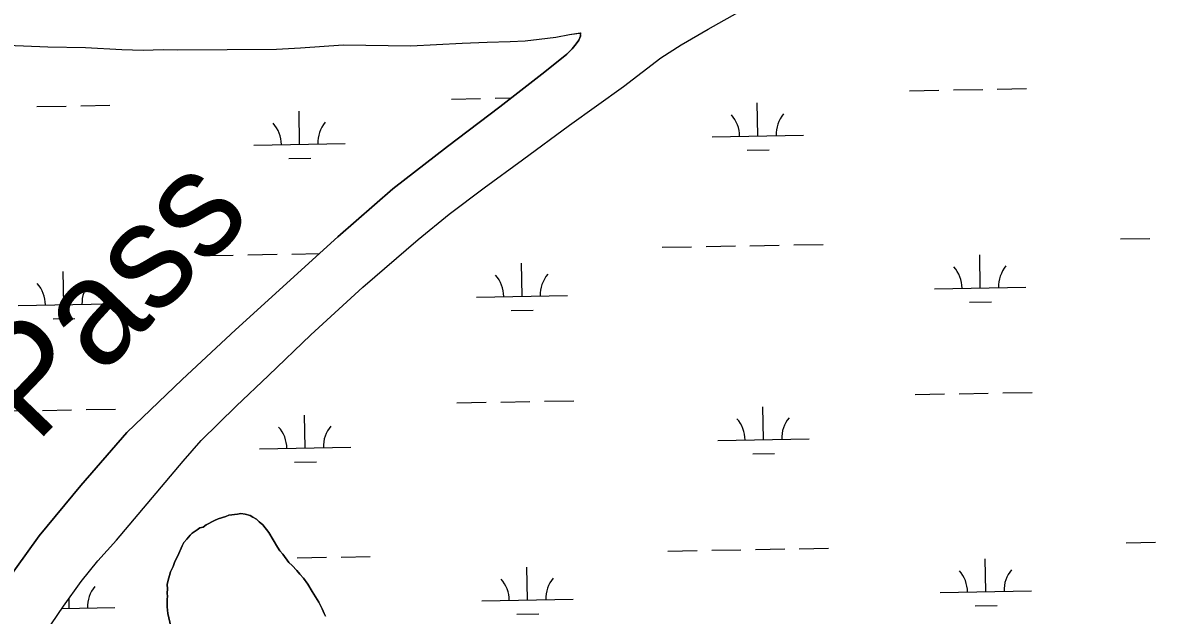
# Model space of a CAD drawing. Extents: x 3957609 to 3995875, y 234277 to 260273.
# Drawn here: x 3972892 to 3974133, y 251059 to 251708 of the extents above; entities that cross this region are included whole.
import ezdxf

# ---------------------------------------------------------------- set-up
doc = ezdxf.new("R2010")
doc.units = 0
for name, color, linetype in [('V-RIVR-IDEN', 7, 'Continuous'), ('V-TOPO-SHOR', 7, 'Continuous'), ('V-WETL-SWMP', 7, 'Continuous')]:
    doc.layers.add(name, color=color, linetype=linetype)

msp = doc.modelspace()

# ---------------------------------------------------------------- linework, layer by layer
at = {"layer": 'V-TOPO-SHOR'}
msp.add_line((3973502.109, 251696.721), (3973503.621, 251696.94), dxfattribs=at)
msp.add_line((3973502.109, 251696.721), (3973503.621, 251696.94), dxfattribs=at)
for points in [[(3972881.369, 250984.934), (3972908.365, 251027.766), (3972916.922, 251039.659), (3972937.06, 251069.258), (3972956.491, 251096.087), (3972974.678, 251118.718), (3972995.274, 251141.618), (3973068.294, 251228.026), (3973088, 251250.478), (3973126.348, 251288.325), (3973161.578, 251321.789), (3973207.779, 251366.169), (3973264.863, 251418.428), (3973325.521, 251470.515), (3973359.419, 251498.439), (3973397.604, 251527.175), (3973439.539, 251557.79), (3973491.198, 251596.016), (3973550.264, 251638.097), (3973591.124, 251669.427), (3973613.523, 251683.845), (3973643.063, 251700.954), (3973681.272, 251722.609)], [(3972856.987, 251684.259), (3972920.01, 251681.602), (3972961.366, 251680.881), (3973001.15, 251678.584), (3973024.389, 251677.834), (3973046.05, 251678.655), (3973062.199, 251678.289), (3973170.507, 251679.249), (3973196.501, 251680.474), (3973243.365, 251683.699), (3973317.413, 251682.639), (3973373.728, 251685.485), (3973400.903, 251686.71), (3973426.108, 251687.539), (3973442.65, 251688.355), (3973458.008, 251689.954), (3973476.12, 251692.346), (3973491.085, 251695.127), (3973502.109, 251696.721)], [(3972858.232, 251074.184), (3972910.551, 251146.443), (3972956.197, 251201.275), (3973006.573, 251259.329), (3973067.133, 251317.31), (3973125.554, 251371.803), (3973237.493, 251473.638), (3973297.795, 251526.081), (3973357.568, 251572.36), (3973415.024, 251615.775), (3973464.092, 251654.175), (3973488.269, 251673.777), (3973493.975, 251679.591), (3973498.611, 251685.049), (3973501.284, 251689.073), (3973503.332, 251693.274), (3973503.621, 251696.94)], [(3973054.537, 251046.905), (3973051.363, 251061.077), (3973050.564, 251068.56), (3973050.55, 251076.832), (3973050.939, 251079.982), (3973050.54, 251083.527), (3973050.927, 251088.254), (3973050.523, 251092.978), (3973051.308, 251096.13), (3973054.441, 251106.77), (3973057.187, 251112.682), (3973058.756, 251117.018), (3973060.718, 251121.747), (3973062.289, 251124.507), (3973066.997, 251135.149), (3973068.961, 251139.089), (3973072.105, 251142.64), (3973075.644, 251146.978), (3973078.003, 251149.346), (3973083.512, 251152.899), (3973086.265, 251154.871), (3973090.203, 251155.668), (3973093.349, 251158.428), (3973102.401, 251163.17), (3973106.337, 251164.751), (3973114.996, 251167.522), (3973118.146, 251168.709), (3973127.598, 251169.905), (3973131.141, 251170.7), (3973135.868, 251169.92), (3973141.385, 251168.353), (3973144.539, 251166.782), (3973148.479, 251164.425), (3973151.242, 251161.672), (3973155.186, 251158.136), (3973161.896, 251149.874), (3973171.374, 251133.742), (3973174.136, 251129.808), (3973177.292, 251126.267), (3973184.004, 251117.221), (3973187.555, 251113.68), (3973192.683, 251108.175), (3973195.839, 251104.24), (3973199.786, 251099.915), (3973204.523, 251093.226), (3973209.262, 251085.358), (3973216.764, 251073.553), (3973218.347, 251070.012), (3973220.321, 251066.469), (3973222.693, 251061.353), (3973223.878, 251058.205)]]:
    msp.add_lwpolyline(points, dxfattribs=at)
at = {"layer": 'V-WETL-SWMP'}
for p, q in [((3973863.642, 251633.639), (3973895.637, 251634.221)), ((3973911.634, 251634.512), (3973943.629, 251635.094)), ((3973959.626, 251635.385), (3973991.621, 251635.966)), ((3973361.817, 251624.515), (3973393.812, 251625.096)), ((3973409.809, 251625.387), (3973427.723, 251625.713)), ((3972907.984, 251616.263), (3972939.979, 251616.844)), ((3972955.976, 251617.135), (3972987.971, 251617.717)), ((3973195.625, 251575.055), (3973194.97, 251611.049)), ((3973697.45, 251584.18), (3973696.795, 251620.174)), ((3973647.458, 251583.271), (3973747.441, 251585.089)), ((3973145.633, 251574.146), (3973245.616, 251575.964)), ((3973183.907, 251559.408), (3973207.903, 251559.845)), ((3973685.732, 251568.533), (3973709.728, 251568.97)), ((3973592.806, 251462.186), (3973624.801, 251462.768)), ((3973640.798, 251463.059), (3973672.793, 251463.641)), ((3973688.79, 251463.932), (3973720.785, 251464.513)), ((3973736.782, 251464.804), (3973768.777, 251465.386)), ((3974094.631, 251471.311), (3974126.626, 251471.893)), ((3973090.981, 251453.062), (3973122.976, 251453.643)), ((3973138.973, 251453.934), (3973170.968, 251454.516)), ((3973186.965, 251454.807), (3973217.401, 251455.36)), ((3973940.987, 251417.767), (3973940.333, 251453.761)), ((3972937.337, 251399.517), (3972936.683, 251435.511)), ((3973439.162, 251408.642), (3973438.508, 251444.636)), ((3973890.996, 251416.858), (3973990.979, 251418.676)), ((3972887.346, 251398.608), (3972987.329, 251400.426)), ((3973389.171, 251407.733), (3973489.154, 251409.551)), ((3973929.27, 251402.12), (3973953.266, 251402.557)), ((3973427.445, 251392.996), (3973451.441, 251393.432)), ((3972925.62, 251383.871), (3972949.616, 251384.307)), ((3973869.69, 251301.019), (3973901.685, 251301.601)), ((3973917.682, 251301.892), (3973949.677, 251302.474)), ((3973965.674, 251302.765), (3973997.669, 251303.346)), ((3973367.865, 251291.895), (3973399.86, 251292.476)), ((3973415.857, 251292.767), (3973447.852, 251293.349)), ((3973463.849, 251293.64), (3973495.844, 251294.222)), ((3973703.498, 251251.56), (3973702.843, 251287.554)), ((3972866.04, 251282.77), (3972898.035, 251283.352)), ((3972914.032, 251283.643), (3972946.027, 251284.224)), ((3972962.024, 251284.515), (3972994.019, 251285.097)), ((3973201.673, 251242.435), (3973201.018, 251278.429)), ((3973653.506, 251250.651), (3973753.489, 251252.469)), ((3973151.681, 251241.526), (3973251.664, 251243.344)), ((3973189.955, 251226.788), (3973213.951, 251227.225)), ((3973691.78, 251235.913), (3973715.776, 251236.35)), ((3974100.679, 251138.691), (3974132.674, 251139.273)), ((3973598.854, 251129.566), (3973630.849, 251130.148)), ((3973646.846, 251130.439), (3973678.841, 251131.021)), ((3973694.838, 251131.311), (3973726.833, 251131.893)), ((3973742.831, 251132.184), (3973774.825, 251132.766)), ((3973193.013, 251122.187), (3973225.008, 251122.769)), ((3973241.005, 251123.059), (3973273, 251123.641)), ((3973947.035, 251085.147), (3973946.381, 251121.141)), ((3973445.21, 251076.022), (3973444.556, 251112.016)), ((3972943.385, 251066.897), (3972943.189, 251077.72)), ((3973395.219, 251075.113), (3973495.202, 251076.931)), ((3973897.044, 251084.238), (3973997.027, 251086.056)), ((3972935.355, 251066.751), (3972993.377, 251067.806)), ((3973935.318, 251069.5), (3973959.314, 251069.937)), ((3973433.493, 251060.375), (3973457.489, 251060.812))]:
    msp.add_line(p, q, dxfattribs=at)
for points in [[(3972881.368, 250984.934), (3972908.365, 251027.765), (3972916.921, 251039.659), (3972937.061, 251069.259), (3972956.491, 251096.088), (3972974.677, 251118.717), (3972995.275, 251141.618), (3973068.294, 251228.025), (3973087.999, 251250.478), (3973126.348, 251288.324), (3973161.578, 251321.789), (3973207.778, 251366.17), (3973264.862, 251418.428), (3973325.52, 251470.514), (3973359.419, 251498.439), (3973397.605, 251527.174), (3973439.539, 251557.791), (3973491.197, 251596.017), (3973550.263, 251638.096), (3973591.124, 251669.426), (3973613.522, 251683.844), (3973643.062, 251700.953), (3973681.273, 251722.61)], [(3972856.988, 251684.258), (3972920.01, 251681.603), (3972961.366, 251680.882), (3973001.15, 251678.583), (3973024.389, 251677.833), (3973046.05, 251678.655), (3973062.198, 251678.288), (3973170.508, 251679.25), (3973196.501, 251680.473), (3973243.365, 251683.7), (3973317.412, 251682.638), (3973373.729, 251685.486), (3973400.903, 251686.711), (3973426.109, 251687.539), (3973442.65, 251688.354), (3973458.008, 251689.954), (3973476.121, 251692.346), (3973491.084, 251695.127), (3973502.917, 251696.82), (3973503.333, 251693.274), (3973501.285, 251689.073), (3973498.611, 251685.049), (3973493.975, 251679.592), (3973488.268, 251673.777), (3973464.092, 251654.175), (3973415.024, 251615.775), (3973357.568, 251572.359), (3973297.794, 251526.081), (3973237.493, 251473.638), (3973125.553, 251371.804), (3973067.132, 251317.31), (3973006.573, 251259.329), (3972956.197, 251201.275), (3972910.55, 251146.444), (3972858.232, 251074.183)], [(3973223.879, 251058.205), (3973222.692, 251061.354), (3973220.321, 251066.47), (3973218.346, 251070.012), (3973216.764, 251073.554), (3973209.262, 251085.358), (3973204.523, 251093.227), (3973199.786, 251099.915), (3973195.84, 251104.241), (3973192.683, 251108.175), (3973187.554, 251113.68), (3973184.004, 251117.22), (3973177.293, 251126.267), (3973174.137, 251129.807), (3973171.374, 251133.741), (3973161.895, 251149.874), (3973155.186, 251158.135), (3973151.242, 251161.673), (3973148.48, 251164.425), (3973144.538, 251166.782), (3973141.384, 251168.353), (3973135.868, 251169.919), (3973131.14, 251170.699), (3973127.597, 251169.906), (3973118.146, 251168.709), (3973114.997, 251167.522), (3973106.337, 251164.751), (3973102.401, 251163.17), (3973093.349, 251158.429), (3973090.203, 251155.667), (3973086.266, 251154.872), (3973083.512, 251152.899), (3973078.003, 251149.345), (3973075.644, 251146.978), (3973072.106, 251142.64), (3973068.961, 251139.09), (3973066.998, 251135.148), (3973062.289, 251124.507), (3973060.718, 251121.747), (3973058.756, 251117.018), (3973057.188, 251112.683), (3973054.441, 251106.77), (3973051.307, 251096.131), (3973050.524, 251092.979), (3973050.926, 251088.253), (3973050.539, 251083.526), (3973050.939, 251079.982), (3973050.55, 251076.831), (3973050.564, 251068.56), (3973051.363, 251061.077), (3973054.537, 251046.904)]]:
    msp.add_lwpolyline(points, dxfattribs=at)
for centre, start, end in [((3973140.382, 251574.525), 0.269879, 41.813537), ((3973250.85, 251576.534), 140.269876, 181.813534), ((3973642.207, 251583.65), 0.269879, 41.813537), ((3973752.675, 251585.659), 140.269876, 181.813534), ((3973885.745, 251417.237), 0.269879, 41.813537), ((3973996.213, 251419.246), 140.269876, 181.813534), ((3972882.095, 251398.988), 0.269879, 41.813537), ((3972992.562, 251400.996), 140.269876, 181.813534), ((3973383.92, 251408.113), 0.269879, 41.813537), ((3973494.387, 251410.121), 140.269876, 181.813534), ((3973648.255, 251251.03), 0.269879, 41.813537), ((3973758.723, 251253.039), 140.269876, 181.813534), ((3973146.43, 251241.905), 0.269879, 41.813537), ((3973256.898, 251243.914), 140.269876, 181.813534), ((3973500.436, 251077.501), 140.269876, 181.813534), ((3973891.793, 251084.617), 0.269879, 41.813537), ((3974002.261, 251086.626), 140.269876, 181.813534), ((3972998.61, 251068.376), 140.269876, 181.813534), ((3973389.968, 251075.493), 0.269879, 41.813537)]:
    msp.add_arc(centre, 35.246, start, end, dxfattribs=at)

# ---------------------------------------------------------------- texts
at = {"layer": 'V-RIVR-IDEN'}
msp.add_text('Pass', height=115.9998, rotation=46.21889, dxfattribs=at).set_placement((3972906.75, 251246.137))

doc.saveas('drawing.dxf')
